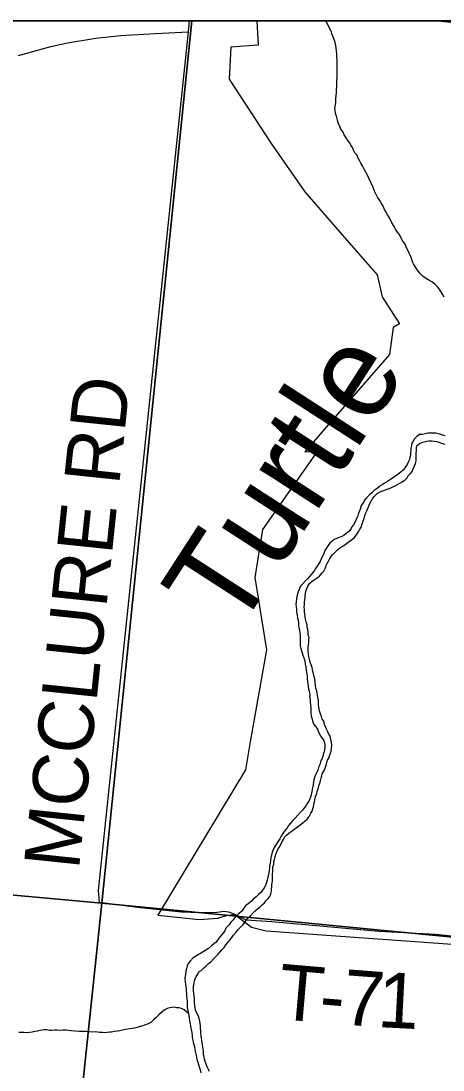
# Model space of a CAD drawing. Extents: x 0 to 34, y -4 to 22.
# Drawn here: x 4.377 to 4.682, y 20.142 to 20.9 of the extents above; entities that cross this region are included whole.
import ezdxf

# ---------------------------------------------------------------- set-up
doc = ezdxf.new("R2010")
doc.units = 0
for name, color, linetype in [('GM_X_Corporation', 7, 'Continuous'), ('GM_X_County_Road', 7, 'Continuous'), ('GM_X_Minor_River', 7, 'Continuous'), ('GM_X_Minor_River_Text', 7, 'Continuous'), ('GM_X_Section', 7, 'Continuous'), ('GM_X_Township_Road', 7, 'Continuous'), ('GM_X_Township_Road_Text', 7, 'Continuous'), ('SH_Data', 7, 'Continuous'), ('SN_P_Text', 7, 'Continuous')]:
    doc.layers.add(name, color=color, linetype=linetype)

msp = doc.modelspace()

# ---------------------------------------------------------------- linework, layer by layer
at = {"layer": 'GM_X_Corporation'}
msp.add_lwpolyline([(4.6903, 20.89859), (4.67612, 20.9), (4.5479, 20.9), (4.54882, 20.88257), (4.52913, 20.88119), (4.52792, 20.85788), (4.55806, 20.81145), (4.58246, 20.77659), (4.60941, 20.74558), (4.63469, 20.71649), (4.63835, 20.70063), (4.65092, 20.68128), (4.64623, 20.67846), (4.6435, 20.65904), (4.59794, 20.60659), (4.58237, 20.58868), (4.59143, 20.58899), (4.55198, 20.53261), (4.54647, 20.49784), (4.55475, 20.44554), (4.54307, 20.37921), (4.5395, 20.35899), (4.4764, 20.25394), (4.50621, 20.25066), (4.51962, 20.25177), (4.52663, 20.2538), (4.53199, 20.25424), (4.54389, 20.24521), (4.55456, 20.24262), (4.76961, 20.22708)], dxfattribs=at)
at = {"layer": 'GM_X_County_Road'}
msp.add_line((4.49861, 20.89475), (4.49906, 20.9), dxfattribs=at)
msp.add_lwpolyline([(4.37571, 20.87508), (4.39909, 20.88159), (4.41095, 20.8841), (4.43147, 20.88748), (4.4493, 20.88956), (4.47466, 20.89086), (4.49839, 20.89207), (4.49861, 20.89475)], dxfattribs=at)
at = {"layer": 'GM_X_Minor_River'}
for points in [[(4.60561, 20.85549), (4.60566, 20.8571), (4.60571, 20.8587), (4.60582, 20.86217), (4.60589, 20.86431), (4.6057, 20.86645), (4.60576, 20.86832), (4.60581, 20.86992), (4.6059, 20.87259), (4.60568, 20.8742), (4.60549, 20.87635), (4.60528, 20.87822), (4.60509, 20.88064), (4.60488, 20.88225), (4.60441, 20.8844), (4.60368, 20.88656), (4.60269, 20.889), (4.60194, 20.89062), (4.60172, 20.89223), (4.60045, 20.89441), (4.5997, 20.89604), (4.59895, 20.89766), (4.5982, 20.89929), (4.59787, 20.9)], [(4.68303, 20.70049), (4.68177, 20.70266), (4.67999, 20.70566), (4.67845, 20.70758), (4.67663, 20.7095), (4.67455, 20.71117), (4.67165, 20.71287), (4.66956, 20.71427), (4.66799, 20.71538), (4.66565, 20.71759), (4.66436, 20.71924), (4.66283, 20.72142), (4.66105, 20.72442), (4.6603, 20.72605), (4.65982, 20.72766), (4.65908, 20.72982), (4.65782, 20.73227), (4.65707, 20.7339), (4.65555, 20.73662), (4.65507, 20.73823), (4.65329, 20.74096), (4.65227, 20.7426), (4.65152, 20.74422), (4.6505, 20.74586), (4.64948, 20.74749), (4.64795, 20.74968), (4.64694, 20.75158), (4.64541, 20.75403), (4.64366, 20.75783), (4.64212, 20.76002), (4.64111, 20.76192), (4.64011, 20.76382), (4.63911, 20.76626), (4.63759, 20.76871), (4.63657, 20.77034), (4.63504, 20.7728), (4.63403, 20.7747), (4.63277, 20.77714), (4.63178, 20.77958), (4.63003, 20.78338), (4.62879, 20.78635), (4.62754, 20.78907), (4.62652, 20.7907), (4.6255, 20.79234), (4.62424, 20.79478), (4.62298, 20.79722), (4.62197, 20.79913), (4.62071, 20.8013), (4.62022, 20.80292), (4.61868, 20.80484), (4.61767, 20.80674), (4.61693, 20.80864), (4.61564, 20.81028), (4.61489, 20.81191), (4.61361, 20.81355), (4.61233, 20.81546), (4.61079, 20.81765), (4.61005, 20.81954), (4.60827, 20.82227), (4.60778, 20.82389), (4.60677, 20.82579), (4.60629, 20.82741), (4.60534, 20.83118), (4.6046, 20.83307), (4.60441, 20.83522), (4.6042, 20.83709), (4.60454, 20.83922), (4.60487, 20.84135), (4.60495, 20.84375), (4.60504, 20.84642), (4.60536, 20.84802), (4.60545, 20.85069), (4.60552, 20.85282), (4.60561, 20.85549)], [(4.62467, 20.53846), (4.62528, 20.54085), (4.62588, 20.5427), (4.62647, 20.54455), (4.62733, 20.54613), (4.62792, 20.54771), (4.62878, 20.54956), (4.62938, 20.55141), (4.63052, 20.55351), (4.63164, 20.55508), (4.63277, 20.55665), (4.6347, 20.55846), (4.63689, 20.55973), (4.63879, 20.56047), (4.64069, 20.56122), (4.64259, 20.56196), (4.64421, 20.56244), (4.64612, 20.56345), (4.64775, 20.56421), (4.64938, 20.56496), (4.65102, 20.56597), (4.65266, 20.56699), (4.65458, 20.56827), (4.65623, 20.56956), (4.65709, 20.5714), (4.65875, 20.57295), (4.65988, 20.57452), (4.66074, 20.57636), (4.66161, 20.57848), (4.66248, 20.58032), (4.66281, 20.58218), (4.66287, 20.58405), (4.66293, 20.58592), (4.66298, 20.58752), (4.66306, 20.58992), (4.66311, 20.59152), (4.66343, 20.59312), (4.66536, 20.59466), (4.66699, 20.59541), (4.66862, 20.5959), (4.67051, 20.59638), (4.67212, 20.59659), (4.67399, 20.59653), (4.67614, 20.59647), (4.67773, 20.59615), (4.67932, 20.59557), (4.68197, 20.59468), (4.68356, 20.5941)], [(4.68376, 20.60024), (4.68191, 20.60083), (4.68032, 20.60142), (4.67872, 20.60173), (4.67712, 20.60205), (4.67498, 20.60212), (4.67284, 20.60218), (4.67123, 20.60223), (4.66935, 20.60176), (4.66719, 20.60129), (4.6653, 20.60108), (4.66366, 20.60006), (4.66172, 20.59798), (4.6606, 20.59641), (4.65974, 20.59484), (4.65942, 20.59324), (4.65909, 20.59138), (4.65904, 20.58978), (4.65872, 20.58819), (4.65866, 20.58632), (4.65834, 20.58472), (4.65802, 20.58313), (4.65715, 20.58129), (4.65629, 20.57944), (4.65516, 20.57787), (4.65348, 20.57552), (4.65182, 20.57397), (4.64989, 20.57242), (4.64798, 20.57115), (4.64606, 20.56987), (4.64441, 20.56858), (4.64223, 20.56732), (4.64004, 20.56605), (4.63839, 20.56476), (4.63675, 20.56374), (4.63482, 20.5622)], [(4.63482, 20.5622), (4.63263, 20.56066), (4.63097, 20.55911), (4.62905, 20.55757), (4.6271, 20.55549), (4.62571, 20.55393), (4.62401, 20.55104), (4.62289, 20.54947), (4.62256, 20.54761), (4.62197, 20.54603), (4.62109, 20.54365), (4.62049, 20.5418), (4.61963, 20.53995), (4.61848, 20.53758), (4.61762, 20.536), (4.6165, 20.53444), (4.61564, 20.53286), (4.61424, 20.53103), (4.61232, 20.52975), (4.61067, 20.5282), (4.60876, 20.52719), (4.60713, 20.52671), (4.6055, 20.52596), (4.6036, 20.52521), (4.60195, 20.52393), (4.60029, 20.52238), (4.59889, 20.52028), (4.5972, 20.51793), (4.59602, 20.51449), (4.59459, 20.51186), (4.59344, 20.50949), (4.59259, 20.50792), (4.59145, 20.50608), (4.59005, 20.50425), (4.5892, 20.50268), (4.58725, 20.50033), (4.58585, 20.4985), (4.58445, 20.49694), (4.58279, 20.49512), (4.58084, 20.49305), (4.57945, 20.49149), (4.5786, 20.48991), (4.57772, 20.48753), (4.57683, 20.48515), (4.57649, 20.48276), (4.57614, 20.48036), (4.57608, 20.4785), (4.57629, 20.47662), (4.57648, 20.47447), (4.57643, 20.47287), (4.57689, 20.47072), (4.57709, 20.46858), (4.57757, 20.46696), (4.57777, 20.46481), (4.57798, 20.46294), (4.57845, 20.46105), (4.57867, 20.45944), (4.57888, 20.45783), (4.57909, 20.45595), (4.57899, 20.45302), (4.57918, 20.45061), (4.57911, 20.44847), (4.57958, 20.44659), (4.58007, 20.44497), (4.58055, 20.44335), (4.58103, 20.44173), (4.58177, 20.43984), (4.58251, 20.43795), (4.58269, 20.43527), (4.58316, 20.43312), (4.58337, 20.43124), (4.58356, 20.42909), (4.58403, 20.42694), (4.58422, 20.4248), (4.58442, 20.42266), (4.58464, 20.42104), (4.58485, 20.41943), (4.58505, 20.41729), (4.58552, 20.4154), (4.586, 20.41352), (4.58594, 20.41192), (4.58641, 20.40977), (4.58635, 20.4079), (4.58654, 20.40549), (4.58675, 20.40388), (4.58668, 20.40174), (4.58689, 20.39987), (4.58709, 20.39799), (4.58757, 20.3961), (4.58829, 20.39368), (4.58902, 20.39152), (4.59031, 20.38987), (4.59184, 20.38769), (4.59233, 20.38607), (4.59359, 20.38389), (4.59461, 20.38226), (4.5959, 20.38062), (4.59663, 20.37845), (4.59685, 20.37684), (4.59679, 20.37524), (4.59674, 20.37364)], [(4.59477, 20.35446), (4.59509, 20.35606), (4.59651, 20.35842), (4.59709, 20.36), (4.59768, 20.36159), (4.59889, 20.36583), (4.59975, 20.3674), (4.60034, 20.36899), (4.60093, 20.37084), (4.60152, 20.37242), (4.60184, 20.37402), (4.60194, 20.37695), (4.60172, 20.37856), (4.60126, 20.38072), (4.6008, 20.38314), (4.59978, 20.38477), (4.59903, 20.3864), (4.59803, 20.3883), (4.59728, 20.39019), (4.59654, 20.39208), (4.59633, 20.3937), (4.59505, 20.3956), (4.59458, 20.39749), (4.59384, 20.39938), (4.5931, 20.40154), (4.59266, 20.40423), (4.59245, 20.40611), (4.59225, 20.40825), (4.59206, 20.41039), (4.59159, 20.41255), (4.59137, 20.41416), (4.59117, 20.41603), (4.59043, 20.41793), (4.59022, 20.4198), (4.59002, 20.42195), (4.58958, 20.42463), (4.58909, 20.42625), (4.58862, 20.42814), (4.58815, 20.43002), (4.5877, 20.43271), (4.58697, 20.43487), (4.58623, 20.43676), (4.58576, 20.43891), (4.58529, 20.4408), (4.58507, 20.44241), (4.58488, 20.44482), (4.58495, 20.44696), (4.58502, 20.44909), (4.58534, 20.45068), (4.58541, 20.45282), (4.58548, 20.45469), (4.58499, 20.45631), (4.58481, 20.45872), (4.58459, 20.46033), (4.58411, 20.46195), (4.58416, 20.46355), (4.58343, 20.46571), (4.58296, 20.46786), (4.58275, 20.46947), (4.58254, 20.47135), (4.58233, 20.47296), (4.58212, 20.47483), (4.58191, 20.47671), (4.58223, 20.4783), (4.5823, 20.48017), (4.58235, 20.48178), (4.58267, 20.48337), (4.58272, 20.48497), (4.58305, 20.48683), (4.58337, 20.48842), (4.58396, 20.49001), (4.58455, 20.4916), (4.58595, 20.49342), (4.58761, 20.49498), (4.58925, 20.49626), (4.59144, 20.49753), (4.59309, 20.49881), (4.59477, 20.5009), (4.59616, 20.50246), (4.59731, 20.50483), (4.59789, 20.50642), (4.59848, 20.508), (4.59961, 20.50957), (4.60019, 20.51116), (4.60159, 20.51298), (4.60272, 20.51455), (4.60465, 20.51636), (4.60604, 20.51792), (4.60769, 20.51921), (4.60933, 20.52023), (4.61125, 20.5215), (4.6129, 20.52279), (4.61454, 20.52381), (4.61619, 20.52509), (4.61812, 20.52664), (4.61979, 20.52872), (4.62092, 20.53056), (4.62206, 20.53239), (4.62319, 20.53423), (4.6238, 20.53662), (4.62467, 20.53846)], [(4.59674, 20.37364), (4.59641, 20.37178), (4.59582, 20.3702), (4.5955, 20.3686), (4.59463, 20.36649), (4.59377, 20.36492), (4.59345, 20.36332), (4.59258, 20.36121), (4.59198, 20.35936), (4.59139, 20.35777), (4.59052, 20.35566), (4.58967, 20.35409), (4.58905, 20.3517), (4.58873, 20.35011), (4.58839, 20.34798), (4.58806, 20.34585), (4.58743, 20.3432), (4.58709, 20.3408), (4.5865, 20.33922), (4.58561, 20.33684), (4.58447, 20.33474), (4.58335, 20.33317), (4.58223, 20.3316), (4.5811, 20.33004), (4.57944, 20.32822), (4.57749, 20.32614), (4.57555, 20.32406), (4.57388, 20.32224), (4.57221, 20.32042), (4.57055, 20.3186), (4.56969, 20.31703), (4.56829, 20.3152), (4.56661, 20.31285), (4.56547, 20.31101), (4.56433, 20.30891), (4.56321, 20.30734), (4.56179, 20.30498), (4.56038, 20.30288), (4.55952, 20.30104), (4.55893, 20.29946), (4.55799, 20.29521), (4.55766, 20.29335), (4.55733, 20.29149), (4.55699, 20.28936), (4.55694, 20.28776), (4.55661, 20.2859), (4.55626, 20.28351), (4.55566, 20.28139), (4.55532, 20.27926), (4.55472, 20.27741), (4.55412, 20.27529), (4.55299, 20.27372), (4.55186, 20.27189), (4.55074, 20.27032), (4.54908, 20.26876), (4.54742, 20.26721), (4.54549, 20.26567), (4.5441, 20.26411), (4.54245, 20.26282), (4.53997, 20.26076), (4.53831, 20.25894), (4.5369, 20.25685), (4.53441, 20.25452), (4.53248, 20.25271), (4.53052, 20.25037), (4.52913, 20.24881), (4.52773, 20.24698), (4.5255, 20.24438), (4.52464, 20.24253), (4.52269, 20.24019), (4.52129, 20.23836), (4.51989, 20.23653), (4.51848, 20.23444), (4.51683, 20.23316), (4.51517, 20.2316), (4.51297, 20.2298), (4.51105, 20.22852), (4.50913, 20.22725), (4.50722, 20.22624), (4.50559, 20.22549), (4.50367, 20.22421), (4.50176, 20.22293), (4.49954, 20.2206), (4.49815, 20.21904), (4.49755, 20.21718), (4.49694, 20.21506), (4.49662, 20.21347), (4.49629, 20.21134), (4.49591, 20.20815), (4.4961, 20.20574), (4.49631, 20.20386), (4.49652, 20.20225), (4.49674, 20.20064), (4.49668, 20.19904), (4.49689, 20.19717), (4.4971, 20.19529), (4.49731, 20.19368), (4.49751, 20.19154), (4.49743, 20.18913), (4.49737, 20.18726), (4.49855, 20.18269)], [(4.50573, 20.18086), (4.50345, 20.18494), (4.50325, 20.18682), (4.50304, 20.18869), (4.50283, 20.1903), (4.50288, 20.1919), (4.50267, 20.19378), (4.50247, 20.19566), (4.50225, 20.19727), (4.50205, 20.19941), (4.50211, 20.20101), (4.50217, 20.20288), (4.50249, 20.20447), (4.50282, 20.20634), (4.50314, 20.20793), (4.50399, 20.2095), (4.50513, 20.21134), (4.50598, 20.21292), (4.50762, 20.21393), (4.50956, 20.21575), (4.51122, 20.2173), (4.51287, 20.21885), (4.51452, 20.22013), (4.51647, 20.22221), (4.51814, 20.22403), (4.51979, 20.22558), (4.52119, 20.22714), (4.52258, 20.2287), (4.52424, 20.23052), (4.52538, 20.23236), (4.52678, 20.23418), (4.52844, 20.236), (4.52984, 20.23783), (4.53097, 20.2394), (4.53291, 20.24148), (4.53404, 20.24331), (4.53598, 20.24512), (4.53764, 20.24694), (4.53903, 20.2485), (4.54017, 20.25034), (4.54156, 20.2519), (4.54322, 20.25345), (4.54516, 20.25553), (4.54655, 20.25709), (4.5482, 20.25837), (4.54985, 20.25966), (4.55179, 20.26147), (4.55344, 20.26275), (4.55429, 20.26433), (4.55595, 20.26588), (4.55707, 20.26745), (4.55794, 20.26929), (4.55827, 20.27115), (4.55832, 20.27276), (4.55864, 20.27435), (4.5587, 20.27622), (4.55903, 20.27808), (4.55909, 20.27968), (4.55914, 20.28128), (4.55921, 20.28342), (4.55928, 20.28555), (4.55933, 20.28715), (4.55938, 20.28875), (4.55998, 20.29061), (4.56004, 20.29247), (4.56063, 20.29406), (4.56096, 20.29592), (4.56156, 20.29777), (4.56215, 20.29962), (4.56301, 20.3012), (4.56415, 20.3033), (4.56501, 20.30488), (4.56587, 20.30672), (4.567, 20.30856), (4.56786, 20.31014), (4.56925, 20.3117), (4.57117, 20.31324), (4.57337, 20.31478), (4.57529, 20.31632), (4.57721, 20.3176), (4.57914, 20.31914), (4.58106, 20.32068), (4.58271, 20.32197), (4.58437, 20.32352), (4.5855, 20.32509), (4.58691, 20.32745), (4.58777, 20.32903), (4.58836, 20.33061), (4.58868, 20.33221), (4.58901, 20.33407), (4.58933, 20.33566), (4.58965, 20.33725), (4.59026, 20.33964), (4.59113, 20.34175), (4.59146, 20.34334), (4.59205, 20.34519), (4.59266, 20.34731), (4.59325, 20.34917), (4.59385, 20.35102), (4.59418, 20.35288), (4.59477, 20.35446)], [(4.49855, 20.18269), (4.49543, 20.18546), (4.49332, 20.18632), (4.49173, 20.1869), (4.49012, 20.18695), (4.48826, 20.18728), (4.48664, 20.18706), (4.48503, 20.18684), (4.48314, 20.18637), (4.48095, 20.1851), (4.47903, 20.18356), (4.47709, 20.18174), (4.47516, 20.17994), (4.47322, 20.17812), (4.47129, 20.17631), (4.46938, 20.1753), (4.46748, 20.17456), (4.46558, 20.17382), (4.46288, 20.1731), (4.46125, 20.17262), (4.45936, 20.17214), (4.45775, 20.17192), (4.45586, 20.17171), (4.45317, 20.17126), (4.45074, 20.1708), (4.44885, 20.17033), (4.44724, 20.17011), (4.44509, 20.16991), (4.44293, 20.16944), (4.44131, 20.16922), (4.4397, 20.16901), (4.43809, 20.16879), (4.43622, 20.16911), (4.43435, 20.16917), (4.43274, 20.16922), (4.43114, 20.16954), (4.42926, 20.16933), (4.42659, 20.16968), (4.42472, 20.16974), (4.42312, 20.16978), (4.42097, 20.16985), (4.41937, 20.1699), (4.41643, 20.16999), (4.41376, 20.17034), (4.41162, 20.17041), (4.41002, 20.17072), (4.40788, 20.17079), (4.406, 20.17058), (4.40359, 20.17066), (4.40171, 20.17071), (4.39983, 20.1705), (4.39796, 20.17056), (4.39609, 20.17089), (4.39449, 20.17094), (4.39287, 20.17072), (4.39126, 20.1705), (4.38937, 20.17003), (4.38748, 20.16982), (4.38559, 20.16934), (4.38371, 20.16913), (4.38156, 20.16893), (4.37942, 20.169), (4.37755, 20.16905), (4.37594, 20.1691)], [(4.49855, 20.18269), (4.49877, 20.18108), (4.49899, 20.17947), (4.49919, 20.17759), (4.49966, 20.17544), (4.49987, 20.17383), (4.50009, 20.17222), (4.50056, 20.17034), (4.50077, 20.16872), (4.50099, 20.16712), (4.5012, 20.1655), (4.50168, 20.16362), (4.50189, 20.16201), (4.50237, 20.16039), (4.50286, 20.15878), (4.50306, 20.1569), (4.50328, 20.15529), (4.50375, 20.1534), (4.50422, 20.15152), (4.50443, 20.14964), (4.50517, 20.14775), (4.50565, 20.14586), (4.50613, 20.14425), (4.50686, 20.14209), (4.50733, 20.13994)], [(4.51325, 20.14082), (4.51277, 20.14244), (4.51203, 20.14433), (4.51128, 20.14622), (4.51054, 20.14812), (4.51006, 20.14974), (4.50985, 20.15134), (4.50938, 20.1535), (4.50917, 20.15511), (4.50896, 20.15698), (4.50874, 20.15859), (4.50853, 20.1602), (4.50831, 20.16181), (4.5081, 20.16342), (4.50789, 20.16503), (4.50767, 20.16664), (4.50746, 20.16852), (4.50726, 20.1704), (4.50704, 20.172), (4.5071, 20.17387), (4.50689, 20.17548), (4.50668, 20.17736), (4.50621, 20.17924), (4.50573, 20.18086)]]:
    msp.add_lwpolyline(points, dxfattribs=at)
at = {"layer": 'GM_X_Section'}
for points in [[(4.50082, 20.9), (3.77356, 20.9), (3.71772, 20.32775), (4.43591, 20.26255)], [(4.70982, 20.9), (4.50082, 20.9), (4.43591, 20.26255), (5.14968, 20.19347), (5.22276, 20.85012)], [(4.3923, 19.84879), (4.43591, 20.26255), (3.71772, 20.32775), (3.64088, 19.58219), (3.94357, 19.55258), (3.94357, 19.84879)], [(5.11039, 19.84879), (5.14968, 20.19347), (4.43591, 20.26255), (4.3923, 19.84879)]]:
    msp.add_lwpolyline(points, close=True, dxfattribs=at)
at = {"layer": 'GM_X_Township_Road'}
for points in [[(4.48879, 20.25649), (4.46171, 20.25941), (4.43425, 20.26291), (4.43339, 20.27159), (4.49839, 20.89207)], [(4.77705, 20.22909), (4.77665, 20.22913), (4.7296, 20.23438), (4.67689, 20.23986), (4.6358, 20.24216), (4.55863, 20.24914), (4.5402, 20.25032), (4.53199, 20.25424), (4.52769, 20.25592), (4.524, 20.25651), (4.51906, 20.25579), (4.50668, 20.25546), (4.49338, 20.25599), (4.48879, 20.25649)]]:
    msp.add_lwpolyline(points, dxfattribs=at)
at = {"layer": 'SH_Data'}
msp.add_line((2.1, 20.9), (8.9, 20.9), dxfattribs=at)
at = {"layer": 'SN_P_Text'}
msp.add_lwpolyline([(8.9, 14.1), (8.9, 20.9), (2.1, 20.9), (2.1, 14.1)], close=True, dxfattribs=at)

# ---------------------------------------------------------------- texts
at = {"layer": 'GM_X_Minor_River_Text'}
msp.add_text('Turtle', height=0.06668, rotation=57.11134, dxfattribs=at).set_placement((4.53293, 20.45543))
at = {"layer": 'GM_X_Township_Road_Text'}
for s, rotation, p in [('MCCLURE RD', 84.03552, (4.41927, 20.28613)), ('T', 355.04381, (4.5621, 20.17895)), ('7', 355.68499, (4.60876, 20.17496)), ('1', 357.0476, (4.63437, 20.17304)), ('-', 355.20783, (4.59203, 20.17636))]:
    msp.add_text(s, height=0.04, rotation=rotation, dxfattribs=at).set_placement(p)

doc.saveas('drawing.dxf')
